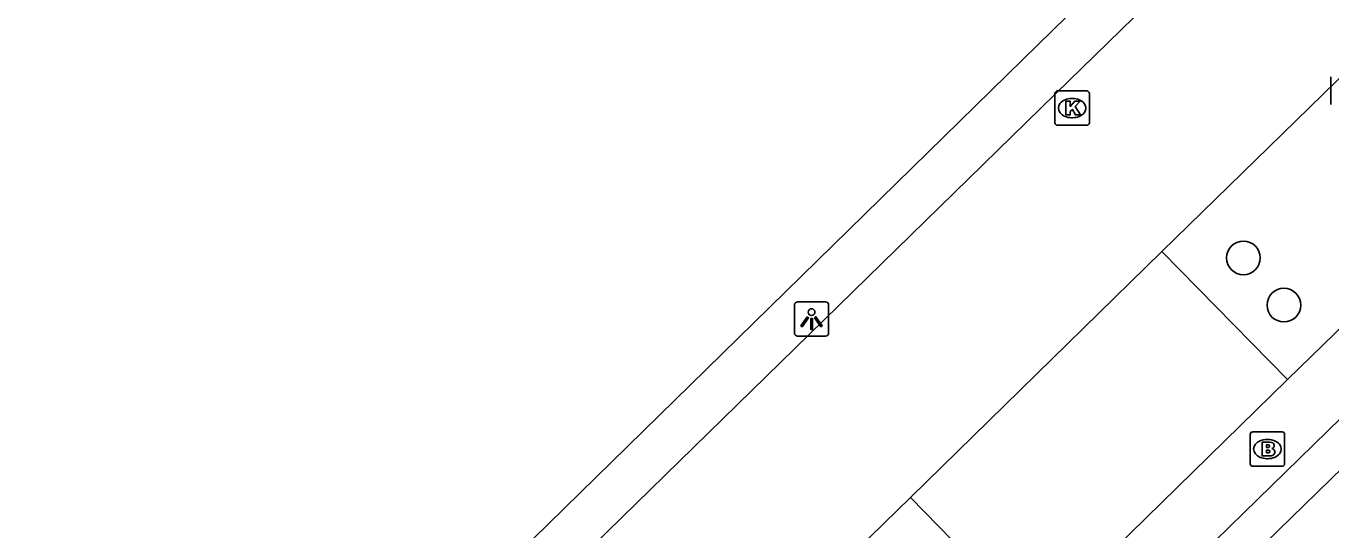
# Model space of a CAD drawing. Extents: x 156414 to 157775, y 382335 to 383765.
# Drawn here: x 156627.62 to 156665.6, y 383525.12 to 383539.77 of the extents above; entities that cross this region are included whole.
import ezdxf

# ---------------------------------------------------------------- set-up
doc = ezdxf.new("R2010")
doc.units = 0
for name, color, linetype in [('IMGEO_Boom', 7, 'Continuous'), ('IMGEO_Brandkraan', 7, 'Continuous'), ('IMGEO_Fietspad_gesloten', 7, 'Continuous'), ('IMGEO_Kolk', 7, 'Continuous'), ('IMGEO_Lichtpunt', 7, 'Continuous'), ('IMGEO_Pand', 7, 'Continuous'), ('IMGEO_Parkeervlak_open', 7, 'Continuous'), ('IMGEO_Rijbaan_lokaal_gesloten', 7, 'Continuous'), ('IMGEO_Voetpad_open', 7, 'Continuous')]:
    doc.layers.add(name, color=color, linetype=linetype)

msp = doc.modelspace()

# ---------------------------------------------------------------- linework, layer by layer
at = {"layer": 'IMGEO_Boom'}
for centre in [(156663.058, 383533.031), (156664.236, 383531.657)]:
    msp.add_circle(centre, 0.489, dxfattribs=at)
at = {"layer": 'IMGEO_Brandkraan'}
for p, q in [((156663.255, 383527.046), (156663.255, 383527.898)), ((156663.33, 383527.972), (156664.182, 383527.972)), ((156663.743, 383527.752), (156663.768, 383527.752)), ((156664.256, 383527.898), (156664.256, 383527.046)), ((156664.182, 383526.972), (156663.33, 383526.972)), ((156663.766, 383527.192), (156663.741, 383527.192))]:
    msp.add_line(p, q, dxfattribs=at)
for points in [[(156663.255, 383527.046), (156663.255, 383527.898)], [(156663.33, 383527.972), (156664.182, 383527.972)], [(156663.603, 383527.672), (156663.603, 383527.272), (156663.816, 383527.272)], [(156663.834, 383527.672), (156663.603, 383527.672)], [(156664.256, 383527.898), (156664.256, 383527.046)], [(156663.782, 383527.591), (156663.728, 383527.591), (156663.728, 383527.515)], [(156663.728, 383527.515), (156663.781, 383527.515)], [(156663.79, 383527.439), (156663.728, 383527.439), (156663.728, 383527.358)], [(156663.728, 383527.358), (156663.79, 383527.358)], [(156664.182, 383526.972), (156663.33, 383526.972)]]:
    msp.add_lwpolyline(points, dxfattribs=at)
for centre, radius, start, end in [((156663.332, 383527.896), 0.0765, 91.552, 178.448), ((156663.332, 383527.896), 0.0765, 91.552, 178.448), ((156663.838, 383527.527), 0.145, 59.4692, 91.5367), ((156663.863, 383527.574), 0.0922, 285.5137, 58.1501), ((156664.18, 383527.896), 0.0765, 1.552, 88.448), ((156664.18, 383527.896), 0.0765, 1.552, 88.448), ((156663.783, 383527.553), 0.0379, 267.8285, 90.9355), ((156663.791, 383527.398), 0.0404, 269.8759, 90.5077), ((156663.822, 383527.523), 0.251, 268.6676, 293.5347), ((156663.868, 383527.382), 0.105, 301.3115, 78.989), ((156663.332, 383527.048), 0.0765, 181.552, 268.448), ((156663.332, 383527.048), 0.0765, 181.552, 268.448), ((156664.18, 383527.048), 0.0765, 271.552, 358.448), ((156664.18, 383527.048), 0.0765, 271.552, 358.448)]:
    msp.add_arc(centre, radius, start, end, dxfattribs=at)
for centre, major_axis, ratio, start_param, end_param in [((156663.742, 383527.472), (-0.387, 0.002), 0.722429, 4.712389, 7.853982), ((156663.767, 383527.472), (-0.39, 0.002), 0.717154, 1.570796, 4.712389)]:
    msp.add_ellipse(centre, major_axis=major_axis, ratio=ratio, start_param=start_param, end_param=end_param, dxfattribs=at)
at = {"layer": 'IMGEO_Fietspad_gesloten'}
msp.add_lwpolyline([(156636.845, 383519.44), (156656.634, 383538.797), (156683.195, 383564.735), (156699.188, 383580.373), (156700.165, 383581.368)], dxfattribs=at)
at = {"layer": 'IMGEO_Kolk'}
for p, q in [((156657.648, 383537.886), (156658.5, 383537.886)), ((156657.573, 383536.96), (156657.573, 383537.812)), ((156658.061, 383537.666), (156658.086, 383537.666)), ((156658.574, 383537.812), (156658.574, 383536.96)), ((156658.5, 383536.886), (156657.648, 383536.886)), ((156658.084, 383537.106), (156658.059, 383537.106))]:
    msp.add_line(p, q, dxfattribs=at)
for points in [[(156657.648, 383537.886), (156658.5, 383537.886)], [(156657.573, 383536.96), (156657.573, 383537.812)], [(156657.894, 383537.586), (156658.017, 383537.586), (156658.017, 383537.435), (156658.147, 383537.586), (156658.311, 383537.586), (156658.165, 383537.435), (156658.318, 383537.186), (156658.166, 383537.186), (156658.081, 383537.35), (156658.017, 383537.283), (156658.017, 383537.186), (156657.894, 383537.186), (156657.894, 383537.586)], [(156658.574, 383537.812), (156658.574, 383536.96)], [(156658.5, 383536.886), (156657.648, 383536.886)]]:
    msp.add_lwpolyline(points, dxfattribs=at)
for centre, start, end in [((156657.65, 383537.81), 91.552, 178.448), ((156657.65, 383537.81), 91.552, 178.448), ((156658.498, 383537.81), 1.552, 88.448), ((156658.498, 383537.81), 1.552, 88.448), ((156657.65, 383536.962), 181.552, 268.448), ((156657.65, 383536.962), 181.552, 268.448), ((156658.498, 383536.962), 271.552, 358.448), ((156658.498, 383536.962), 271.552, 358.448)]:
    msp.add_arc(centre, 0.0765, start, end, dxfattribs=at)
for centre, major_axis, ratio, start_param, end_param in [((156658.06, 383537.386), (-0.387, 0.002), 0.722429, 4.712389, 7.853982), ((156658.085, 383537.386), (-0.39, 0.002), 0.717154, 1.570796, 4.712389)]:
    msp.add_ellipse(centre, major_axis=major_axis, ratio=ratio, start_param=start_param, end_param=end_param, dxfattribs=at)
at = {"layer": 'IMGEO_Lichtpunt'}
for p, q in [((156665.605, 383538.295), (156665.605, 383537.488)), ((156665.605, 383538.295), (156665.605, 383537.488)), ((156649.989, 383531.656), (156649.989, 383530.849)), ((156649.989, 383531.656), (156649.989, 383530.849)), ((156650.891, 383531.751), (156650.083, 383531.751)), ((156650.891, 383531.751), (156650.083, 383531.751)), ((156650.985, 383530.849), (156650.985, 383531.656)), ((156650.985, 383530.849), (156650.985, 383531.656)), ((156650.083, 383530.755), (156650.891, 383530.755)), ((156650.083, 383530.755), (156650.891, 383530.755))]:
    msp.add_line(p, q, dxfattribs=at)
for points in [[(156650.363, 383531.32), (156650.402, 383531.292), (156650.214, 383531.03), (156650.176, 383531.057), (156650.363, 383531.32)], [(156650.465, 383531.272), (156650.512, 383531.272), (156650.512, 383530.95), (156650.465, 383530.95), (156650.465, 383531.272)], [(156650.575, 383531.292), (156650.613, 383531.319), (156650.8, 383531.057), (156650.761, 383531.029), (156650.575, 383531.292)]]:
    msp.add_lwpolyline(points, dxfattribs=at)
msp.add_circle((156650.488, 383531.454), 0.0994, dxfattribs=at)
for centre, start, end in [((156650.083, 383531.656), 90, 180), ((156650.083, 383531.656), 90, 180), ((156650.891, 383531.656), 0, 90), ((156650.891, 383531.656), 0, 90), ((156650.083, 383530.849), 180, 270), ((156650.083, 383530.849), 180, 270), ((156650.891, 383530.849), 270, 0), ((156650.891, 383530.849), 270, 360)]:
    msp.add_arc(centre, 0.0946, start, end, dxfattribs=at)
at = {"layer": 'IMGEO_Pand'}
msp.add_lwpolyline([(156663.704, 383524.747), (156666.34, 383527.318), (156668.852, 383529.768)], dxfattribs=at)
at = {"layer": 'IMGEO_Parkeervlak_open'}
msp.add_lwpolyline([(156660.679, 383533.219), (156664.344, 383529.495)], dxfattribs=at)
at = {"layer": 'IMGEO_Rijbaan_lokaal_gesloten'}
for points in [[(156701.199, 383580.324), (156700.284, 383579.443), (156684.28, 383563.801), (156657.593, 383537.803), (156637.799, 383518.481), (156627.625, 383508.439)], [(156666.159, 383538.551), (156660.679, 383533.219)], [(156653.368, 383526.065), (156660.679, 383533.219)], [(156653.368, 383526.065), (156651.807, 383524.538)]]:
    msp.add_lwpolyline(points, dxfattribs=at)
at = {"layer": 'IMGEO_Voetpad_open'}
for points in [[(156658.179, 383520.853), (156703.731, 383565.281), (156724.098, 383585.15), (156754.228, 383595.916)], [(156664.344, 383529.495), (156669.828, 383534.82)], [(156664.344, 383529.495), (156657.018, 383522.334), (156653.368, 383526.065)]]:
    msp.add_lwpolyline(points, dxfattribs=at)

doc.saveas('drawing.dxf')
